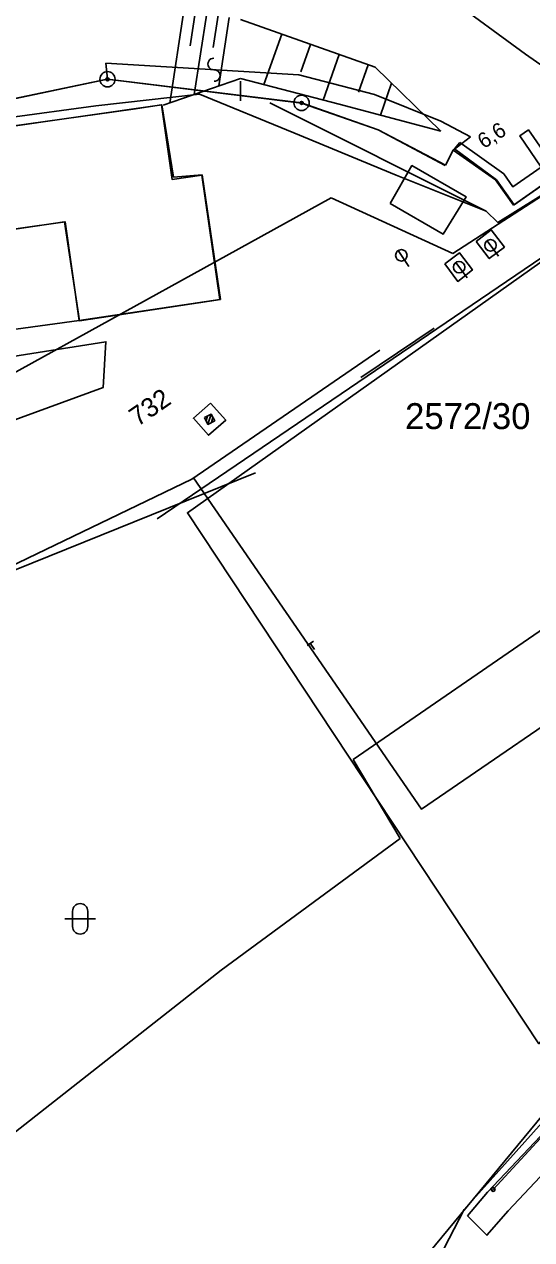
# Model space of a CAD drawing. Extents: x -469926 to -462499, y -1098642 to -1092733.
# Drawn here: x -463914.2 to -463880.9, y -1094445.5 to -1094365.8 of the extents above; entities that cross this region are included whole.
import ezdxf

# ---------------------------------------------------------------- set-up
doc = ezdxf.new("R2010")
doc.units = 0
for name, color, linetype in [('Vrstva 1', 7, 'Continuous'), ('Vrstva 10', 7, 'Continuous'), ('Vrstva 11', 7, 'Continuous'), ('Vrstva 16', 7, 'Continuous'), ('Vrstva 18', 7, 'Continuous'), ('Vrstva 20', 7, 'Continuous'), ('Vrstva 24', 7, 'Continuous'), ('Vrstva 26', 7, 'Continuous'), ('Vrstva 29', 7, 'Continuous'), ('Vrstva 4', 7, 'Continuous'), ('Vrstva 40', 7, 'Continuous'), ('Vrstva 42', 7, 'Continuous'), ('Vrstva 48', 7, 'Continuous'), ('Vrstva 50', 7, 'Continuous'), ('Vrstva 51', 7, 'Continuous'), ('Vrstva 54', 7, 'Continuous'), ('Vrstva 55', 7, 'Continuous'), ('Vrstva 6', 7, 'Continuous'), ('Vrstva 62', 7, 'Continuous')]:
    doc.layers.add(name, color=color, linetype=linetype)

msp = doc.modelspace()

# ---------------------------------------------------------------- linework, layer by layer
at = {"layer": 'Vrstva 1'}
for p, q in [((-463933.78, -1094374.67), (-463908.71, -1094369.42)), ((-463908.71, -1094369.42), (-463895.99, -1094370.97)), ((-463916.19, -1094372.68), (-463905.14, -1094371.09)), ((-463905.14, -1094371.09), (-463904.39, -1094375.84)), ((-463895.99, -1094370.97), (-463890.98, -1094372.73)), ((-463890.98, -1094372.73), (-463886.57, -1094375.06)), ((-463886.57, -1094375.06), (-463886.05, -1094374.06)), ((-463883.28, -1094376.02), (-463886.05, -1094374.06)), ((-463904.39, -1094375.84), (-463902.51, -1094375.68)), ((-463902.51, -1094375.68), (-463901.31, -1094383.86)), ((-463882.11, -1094377.68), (-463883.28, -1094376.02)), ((-463879.24, -1094375.66), (-463882.11, -1094377.68)), ((-463911.52, -1094378.78), (-463933.42, -1094381.94)), ((-463910.55, -1094385.27), (-463911.52, -1094378.78)), ((-463901.31, -1094383.86), (-463910.55, -1094385.27)), ((-463887.31, -1094385.75), (-463892.1, -1094388.99))]:
    msp.add_line(p, q, dxfattribs=at)
at = {"layer": 'Vrstva 10'}
for points in [[(-463882.11, -1094377.68), (-463864.29, -1094365.29), (-463868.37, -1094360.95), (-463868.65, -1094352.92), (-463872.33, -1094346.73), (-463865.25, -1094340.77), (-463873.759, -1094326.221)], [(-464008.53, -1094383.06), (-463997.69, -1094369.79), (-463991.43, -1094372.21), (-463985.28, -1094365.84), (-463958.97, -1094375.81), (-463933.81, -1094374.67), (-463908.73, -1094369.42), (-463896, -1094370.98), (-463890.98, -1094372.73), (-463886.574, -1094375.068)]]:
    msp.add_lwpolyline(points, dxfattribs=at)
at = {"layer": 'Vrstva 11'}
for p, q in [((-463902.251, -1094391.82), (-463902.156, -1094391.503)), ((-463902.125, -1094392.053), (-463901.922, -1094391.378)), ((-463901.893, -1094391.93), (-463901.796, -1094391.61))]:
    msp.add_line(p, q, dxfattribs=at)
for points in [[(-463886.57, -1094375.06), (-463886.05, -1094374.06), (-463883.28, -1094376.02), (-463882.11, -1094377.68)], [(-463902.361, -1094391.614), (-463901.921, -1094391.377), (-463901.684, -1094391.818), (-463902.125, -1094392.055), (-463902.361, -1094391.614)]]:
    msp.add_lwpolyline(points, dxfattribs=at)
for points in [[(-463901.958, -1094390.657), (-463900.964, -1094391.781), (-463902.088, -1094392.775), (-463903.082, -1094391.651)], [(-463902.361, -1094391.614), (-463901.921, -1094391.377), (-463901.684, -1094391.818), (-463902.125, -1094392.055)]]:
    msp.add_lwpolyline(points, close=True, dxfattribs=at)
at = {"layer": 'Vrstva 16'}
for p, q in [((-463883.833, -1094380.013), (-463883.086, -1094381.016)), ((-463889.661, -1094380.657), (-463888.968, -1094381.698)), ((-463885.893, -1094381.443), (-463885.146, -1094382.446))]:
    msp.add_line(p, q, dxfattribs=at)
for points in [[(-463884.552, -1094380.056), (-463883.578, -1094379.302), (-463882.7, -1094380.428), (-463883.692, -1094381.178), (-463884.552, -1094380.056)], [(-463886.6, -1094381.529), (-463885.652, -1094380.796), (-463884.792, -1094381.93), (-463885.755, -1094382.679), (-463886.6, -1094381.529)]]:
    msp.add_lwpolyline(points, dxfattribs=at)
for centre in [(-463883.609, -1094380.314), (-463889.453, -1094380.969), (-463885.669, -1094381.744)]:
    msp.add_circle(centre, 0.375, dxfattribs=at)
at = {"layer": 'Vrstva 18'}
for p, q in [((-463895.632, -1094406.556), (-463895.217, -1094406.277)), ((-463895.146, -1094406.832), (-463895.425, -1094406.417)), ((-463895.146, -1094406.832), (-463895.146, -1094406.832))]:
    msp.add_line(p, q, dxfattribs=at)
at = {"layer": 'Vrstva 20'}
msp.add_lwpolyline([(-464005.06, -1094394.35), (-464001.42, -1094391.68), (-463996.43, -1094388.1), (-463989.95, -1094383.34), (-463984.05, -1094381.33), (-463978.91, -1094380.67), (-463968.27, -1094379.6), (-463960.85, -1094378.05), (-463954.83, -1094377.32), (-463948.91, -1094376.35), (-463943.05, -1094375.7), (-463937.1, -1094374.92), (-463933.06, -1094374.37), (-463927.17, -1094373.54), (-463921.17, -1094372.73), (-463915.26, -1094371.94), (-463909.47, -1094371.16), (-463902.67, -1094370.4), (-463896.5, -1094372.94), (-463889.79, -1094375.72), (-463883.903, -1094378.075)], dxfattribs=at)
at = {"layer": 'Vrstva 24'}
for centre, radius in [((-463908.71, -1094369.42), 0.5), ((-463908.71, -1094369.42), 0.1), ((-463895.99, -1094370.97), 0.5), ((-463895.99, -1094370.97), 0.1)]:
    msp.add_circle(centre, radius, dxfattribs=at)
at = {"layer": 'Vrstva 26'}
msp.add_lwpolyline([(-463898.07, -1094370.973), (-463883.903, -1094378.075), (-463883.137, -1094378.805), (-463877.98, -1094375.59), (-463870.71, -1094370.632), (-463858.346, -1094362.178), (-463850.77, -1094357.022), (-463846.006, -1094353.733), (-463841.014, -1094350.338), (-463836.728, -1094347.333), (-463839.016, -1094343.928)], dxfattribs=at)
at = {"layer": 'Vrstva 29'}
for p, q in [((-463911.498, -1094424.49), (-463909.498, -1094424.49)), ((-463910.998, -1094423.99), (-463910.998, -1094424.99)), ((-463909.998, -1094423.99), (-463909.998, -1094424.99))]:
    msp.add_line(p, q, dxfattribs=at)
for centre, start, end in [((-463910.5, -1094423.991), 0, 180), ((-463910.5, -1094424.991), 180, 0)]:
    msp.add_arc(centre, 0.5, start, end, dxfattribs=at)
at = {"layer": 'Vrstva 4'}
for p, q in [((-463881.31, -1094367.78), (-463887.8, -1094363.01)), ((-463878.11, -1094370.03), (-463881.31, -1094367.78)), ((-463896.17, -1094369.14), (-463908.82, -1094368.36)), ((-463908.82, -1094368.36), (-463908.71, -1094369.42)), ((-463891.21, -1094370.42), (-463896.17, -1094369.14)), ((-463886.87, -1094372.16), (-463891.21, -1094370.42)), ((-463884.92, -1094373.2), (-463886.87, -1094372.16)), ((-463886.05, -1094374.06), (-463884.92, -1094373.2))]:
    msp.add_line(p, q, dxfattribs=at)
msp.add_lwpolyline([(-463942.021, -1094389.556), (-463932.612, -1094388.242), (-463926.271, -1094387.38), (-463923.03, -1094386.94), (-463910.568, -1094385.246), (-463901.342, -1094383.873), (-463902.52, -1094375.713), (-463904.466, -1094375.997), (-463905.179, -1094371.106), (-463907.023, -1094371.372), (-463916.252, -1094372.676), (-463916.166, -1094373.269), (-463923.176, -1094374.279), (-463923.242, -1094373.825), (-463923.696, -1094373.89), (-463923.626, -1094374.374), (-463931.722, -1094375.54), (-463931.8, -1094374.997), (-463932.471, -1094375.094), (-463932.395, -1094375.627), (-463934.586, -1094375.943), (-463934.682, -1094375.281), (-463943.9, -1094376.584)], close=True, dxfattribs=at)
for points in [[(-463932.612, -1094388.242), (-463933.515, -1094381.901), (-463911.49, -1094378.767), (-463910.568, -1094385.246)], [(-463928.451, -1094387.676), (-463928.227, -1094389.698), (-463908.813, -1094386.638), (-463908.998, -1094389.638), (-463916.182, -1094392.265), (-463919.173, -1094395.345), (-463918.404, -1094401.038)]]:
    msp.add_lwpolyline(points, dxfattribs=at)
at = {"layer": 'Vrstva 40'}
msp.add_line((-463883.53, -1094442.324), (-463883.336, -1094442.166), dxfattribs=at)
msp.add_lwpolyline([(-463883.433, -1094442.245), (-463879.807, -1094438.304)], dxfattribs=at)
msp.add_circle((-463883.433, -1094442.245), 0.125, dxfattribs=at)
at = {"layer": 'Vrstva 42'}
for p, q in [((-463886.081, -1094380.841), (-463847.395, -1094355.86)), ((-463929.605, -1094396.848), (-463894.061, -1094377.203)), ((-463894.061, -1094377.203), (-463886.081, -1094380.841)), ((-463879.335, -1094436.318), (-463888.041, -1094446.877))]:
    msp.add_line(p, q, dxfattribs=at)
at = {"layer": 'Vrstva 48'}
for p, q in [((-463897.289, -1094366.464), (-463898.457, -1094369.766)), ((-463895.404, -1094367.131), (-463896.039, -1094368.926)), ((-463893.518, -1094367.798), (-463894.576, -1094370.789)), ((-463891.633, -1094368.465), (-463892.267, -1094370.259)), ((-463890.088, -1094369.68), (-463890.829, -1094371.776))]:
    msp.add_line(p, q, dxfattribs=at)
for points in [[(-463903.676, -1094364.788), (-463904.626, -1094370.977)], [(-463902.938, -1094364.932), (-463903.292, -1094367.233)], [(-463902.202, -1094365.076), (-463903.022, -1094370.417)], [(-463901.465, -1094365.22), (-463901.79, -1094367.334)], [(-463900.729, -1094365.364), (-463901.418, -1094369.855)]]:
    msp.add_lwpolyline(points, dxfattribs=at)
at = {"layer": 'Vrstva 50'}
for p, q in [((-463821.449, -1094364.977), (-463892.613, -1094414.041)), ((-463892.613, -1094414.041), (-463889.528, -1094419.225)), ((-463889.528, -1094419.225), (-463901.25, -1094427.865)), ((-463901.25, -1094427.865), (-463917.291, -1094440.453))]:
    msp.add_line(p, q, dxfattribs=at)
at = {"layer": 'Vrstva 51'}
for p, q in [((-463899.011, -1094395.236), (-463926.225, -1094406.227)), ((-463878.443, -1094435.847), (-463885.339, -1094443.545)), ((-463885.339, -1094443.545), (-463899.393, -1094470.895))]:
    msp.add_line(p, q, dxfattribs=at)
for centre, radius, start, end in [((-463901.756, -1094368.421), 0.376, 87.12036, 273.43149), ((-463901.706, -1094369.173), 0.377, 266.44432, 94.10753)]:
    msp.add_arc(centre, radius, start, end, dxfattribs=at)
at = {"layer": 'Vrstva 54'}
for points in [[(-463905.449, -1094398.252), (-463825.808, -1094344.075), (-463806.774, -1094326.291), (-463782.114, -1094299.068), (-463754.059, -1094272.467), (-463779.227, -1094235.783)], [(-463861.716, -1094421.224), (-463866.836, -1094416.849), (-463880.439, -1094432.68), (-463903.472, -1094397.85), (-463856.616, -1094364.591), (-463821.892, -1094340.164), (-463818.63, -1094344.912), (-463741.87, -1094292.185), (-463780.107, -1094236.52)], [(-463921.76, -1094404.592), (-463903.192, -1094395.643), (-463890.869, -1094387.179)], [(-463903.063, -1094395.555), (-463888.126, -1094417.301), (-463875.442, -1094408.588), (-463863.445, -1094426.054), (-463861.166, -1094424.489)]]:
    msp.add_lwpolyline(points, dxfattribs=at)
at = {"layer": 'Vrstva 55'}
for points in [[(-463900, -1094365.506), (-463891.168, -1094368.629), (-463886.859, -1094372.823)], [(-463905.053, -1094371.127), (-463900, -1094369.359)], [(-463900, -1094369.359), (-463893.536, -1094371.063), (-463886.859, -1094372.823)], [(-463900, -1094370.831), (-463900, -1094369.552)]]:
    msp.add_lwpolyline(points, dxfattribs=at)
at = {"layer": 'Vrstva 6'}
msp.add_lwpolyline([(-463890.191, -1094377.566), (-463888.759, -1094375.085), (-463885.205, -1094377.137), (-463886.712, -1094379.574), (-463890.191, -1094377.566)], dxfattribs=at)
at = {"layer": 'Vrstva 62'}
for p, q in [((-463897.289, -1094366.464), (-463898.457, -1094369.766)), ((-463895.404, -1094367.131), (-463896.039, -1094368.926)), ((-463893.518, -1094367.798), (-463894.576, -1094370.789)), ((-463891.633, -1094368.465), (-463892.267, -1094370.259)), ((-463890.088, -1094369.68), (-463890.829, -1094371.776))]:
    msp.add_line(p, q, dxfattribs=at)
for points in [[(-463900, -1094365.506), (-463891.168, -1094368.629), (-463886.859, -1094372.823)], [(-463900, -1094369.359), (-463893.536, -1094371.063), (-463886.859, -1094372.823)], [(-463885.114, -1094443.969), (-463883.801, -1094442.416), (-463871.869, -1094429.775), (-463870.574, -1094430.997), (-463882.446, -1094443.643), (-463883.843, -1094445.245), (-463885.114, -1094443.969)]]:
    msp.add_lwpolyline(points, dxfattribs=at)
msp.add_lwpolyline([(-463885.63, -1094373.57), (-463882.742, -1094375.613), (-463882.139, -1094376.477), (-463880.281, -1094375.178), (-463881.699, -1094373.141), (-463881.125, -1094372.741), (-463879.135, -1094375.599), (-463882.064, -1094377.656), (-463883.228, -1094376.014), (-463885.964, -1094373.992)], close=True, dxfattribs=at)

# ---------------------------------------------------------------- texts
at = {"layer": 'Vrstva 11'}
msp.add_text('732', height=1.25, rotation=34.56925, dxfattribs=at).set_placement((-463906.735, -1094392.234))
at = {"layer": 'Vrstva 50'}
msp.add_text('2572/30', height=1.7, dxfattribs=at).set_placement((-463889.209, -1094392.365))
at = {"layer": 'Vrstva 55'}
msp.add_text('6,6', height=1, rotation=32.49779, dxfattribs=at).set_placement((-463884.056, -1094374.011))

doc.saveas('drawing.dxf')
